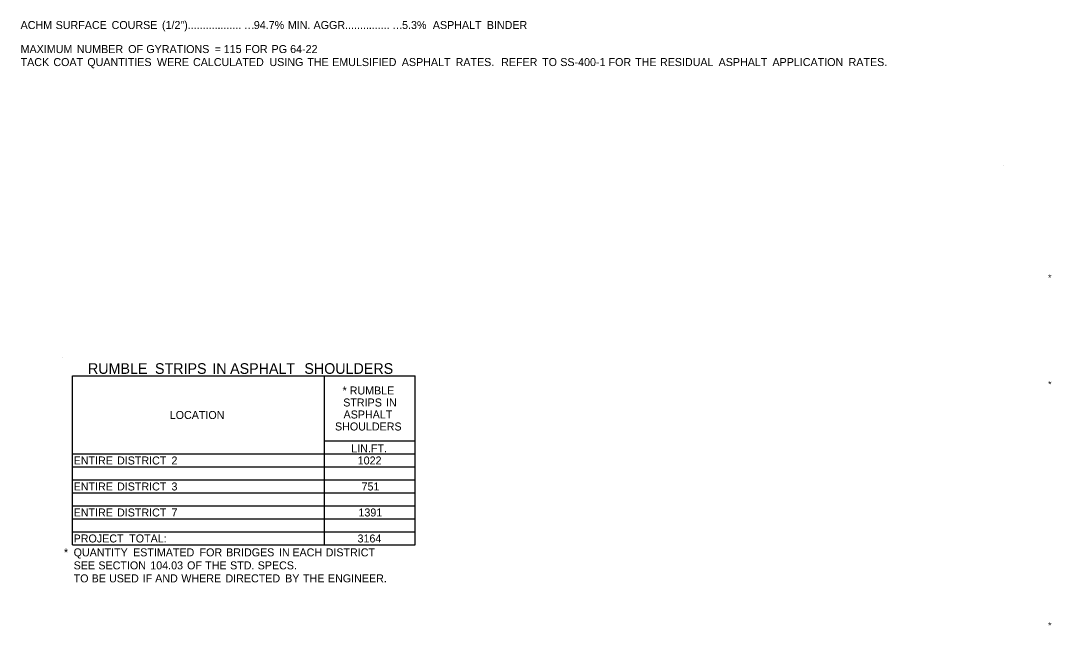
# Model space of a CAD drawing. Extents: x 544250 to 1930787, y -1948365 to 596640.
# Drawn here: x 546135 to 546908, y -1948293 to -1947840 of the extents above; entities that cross this region are included whole.
import ezdxf

# ---------------------------------------------------------------- set-up
doc = ezdxf.new("R2010")
doc.units = 0
doc.layers.add('Default', color=7, linetype='Continuous')

msp = doc.modelspace()

# ---------------------------------------------------------------- linework, layer by layer
at = {"layer": 'Default'}
for p, q in [((546871.68, -1947948.61), (546871.68, -1947948.61)), ((546166.51, -1948092.51), (546166.51, -1948092.51)), ((546173.83, -1948106.16), (546430.74, -1948106.16)), ((546173.83, -1948232.91), (546173.83, -1948106.16)), ((546173.83, -1948232.91), (546173.83, -1948106.16)), ((546362.98, -1948232.91), (546362.98, -1948106.16)), ((546430.74, -1948232.91), (546430.74, -1948106.16)), ((546430.74, -1948232.91), (546430.74, -1948106.16)), ((546362.98, -1948154.91), (546430.74, -1948154.91)), ((546173.83, -1948164.66), (546430.74, -1948164.66)), ((546173.83, -1948174.41), (546430.74, -1948174.41)), ((546173.83, -1948184.16), (546430.74, -1948184.16)), ((546173.83, -1948193.91), (546430.74, -1948193.91)), ((546173.83, -1948203.66), (546430.74, -1948203.66)), ((546173.83, -1948213.41), (546430.74, -1948213.41)), ((546173.83, -1948223.16), (546362.98, -1948223.16)), ((546173.83, -1948223.16), (546430.74, -1948223.16)), ((546173.83, -1948232.91), (546430.74, -1948232.91))]:
    msp.add_line(p, q, dxfattribs=at)

# ---------------------------------------------------------------- texts
for s, height, p in [('ACHM', 6, (546135.04, -1947845.9)), (' SURFACE', 6, (546159.09, -1947845.9)), (' COURSE', 6, (546201.04, -1947845.9)), (' (1/2")..................', 6, (546238.79, -1947845.9)), ('94.7%', 6, (546309.89, -1947845.9)), (' MIN.', 6, (546333.13, -1947845.9)), (' AGGR...............', 6, (546352.42, -1947845.9)), ('5.3%', 6, (546421.02, -1947845.9)), ('  ASPHALT', 6, (546439.6, -1947845.9)), (' BINDER', 6, (546482.3, -1947845.9)), ('…', 6, (546302.49, -1947845.9)), ('…', 6, (546413.62, -1947845.9)), ('MAXIMUM', 6, (546135.04, -1947863.93)), (' NUMBER', 6, (546174.92, -1947863.93)), (' OF', 6, (546213.47, -1947863.93)), (' GYRATIONS', 6, (546227.06, -1947863.93)), (' =', 6, (546278.33, -1947863.93)), (' 115', 6, (546285.08, -1947863.93)), (' FOR', 6, (546301.06, -1947863.93)), (' PG', 6, (546320.97, -1947863.93)), (' 64-22', 6, (546334.89, -1947863.93)), ('TACK', 6, (546135.04, -1947873.68)), (' COAT', 6, (546157.38, -1947873.68)), (' QUANTITIES', 6, (546182.83, -1947873.68)), (' WERE', 6, (546235.03, -1947873.68)), (' CALCULATED', 6, (546262.06, -1947873.68)), (' USING', 6, (546319.38, -1947873.68)), (' THE', 6, (546347.74, -1947873.68)), (' EMULSIFIED', 6, (546366.39, -1947873.68)), (' ASPHALT', 6, (546418.57, -1947873.68)), (' RATES.', 6, (546458.94, -1947873.68)), ('  REFER', 6, (546490.82, -1947873.68)), (' TO', 6, (546523.78, -1947873.68)), (' SS-400-1', 6, (546537.38, -1947873.68)), (' FOR', 6, (546573.57, -1947873.68)), (' THE', 6, (546593.48, -1947873.68)), (' RESIDUAL', 6, (546612.13, -1947873.68)), (' ASPHALT', 6, (546656.09, -1947873.68)), (' APPLICATION', 6, (546696.46, -1947873.68)), (' RATES.', 6, (546753.54, -1947873.68)), ('*', 5, (546905.28, -1948034.87)), ('RUMBLE', 8, (546185.56, -1948104.56)), (' STRIPS', 8, (546232.82, -1948104.56)), (' IN', 8, (546275.75, -1948104.56)), (' ASPHALT', 8, (546289.14, -1948104.56)), (' SHOULDERS', 8, (546344.8, -1948104.56)), ('*', 6, (546376.43, -1948120.03)), (' RUMBLE', 6, (546379.51, -1948120.03)), ('*', 5, (546905.28, -1948114.82)), ('STRIPS', 6, (546376.9, -1948129.03)), (' IN', 6, (546406.77, -1948129.03)), ('LOCATION', 6, (546246.85, -1948138.41)), ('ASPHALT', 6, (546377.15, -1948138.03)), ('SHOULDERS', 6, (546370.74, -1948147.03)), ('LIN.FT.', 6, (546382.94, -1948163.46)), ('ENTIRE', 6, (546174.8, -1948172.53)), (' DISTRICT', 6, (546205.1, -1948172.53)), (' 2', 6, (546245.91, -1948172.53)), ('1022', 6, (546387.76, -1948172.53)), ('ENTIRE', 6, (546174.8, -1948192.03)), (' DISTRICT', 6, (546205.1, -1948192.03)), (' 3', 6, (546245.91, -1948192.03)), ('751', 6, (546390.64, -1948192.03)), ('ENTIRE', 6, (546174.8, -1948211.53)), (' DISTRICT', 6, (546205.1, -1948211.53)), (' 7', 6, (546245.91, -1948211.53)), ('1391', 6, (546388.31, -1948211.53)), ('PROJECT', 6, (546174.8, -1948231.03)), (' TOTAL:', 6, (546214.23, -1948231.03)), ('3164', 6, (546387.63, -1948231.03)), ('*', 6, (546167.49, -1948241.46)), ('QUANTITY', 6, (546174.8, -1948241.46)), (' ESTIMATED', 6, (546217.13, -1948241.46)), (' FOR', 6, (546266.99, -1948241.46)), (' BRIDGES', 6, (546286.9, -1948241.46)), (' IN', 6, (546326.52, -1948241.46)), (' EACH', 6, (546336.55, -1948241.46)), (' DISTRICT', 6, (546361.5, -1948241.46)), ('SEE', 6, (546174.8, -1948251.21)), (' SECTION', 6, (546191.13, -1948251.21)), (' 104.03', 6, (546230.04, -1948251.21)), (' OF', 6, (546257.62, -1948251.21)), (' THE', 6, (546271.2, -1948251.21)), (' STD.', 6, (546289.85, -1948251.21)), (' SPECS.', 6, (546310.55, -1948251.21)), ('TO', 6, (546174.8, -1948260.96)), (' BE', 6, (546186.07, -1948260.96)), (' USED', 6, (546199.13, -1948260.96)), (' IF', 6, (546224.31, -1948260.96)), (' AND', 6, (546233.7, -1948260.96)), (' WHERE', 6, (546253.29, -1948260.96)), (' DIRECTED', 6, (546286.37, -1948260.96)), (' BY', 6, (546331.11, -1948260.96)), (' THE', 6, (546344.56, -1948260.96)), (' ENGINEER.', 6, (546363.21, -1948260.96)), ('*', 5, (546905.28, -1948295.68))]:
    msp.add_text(s, height=height, dxfattribs=at).set_placement(p)

doc.saveas('drawing.dxf')
